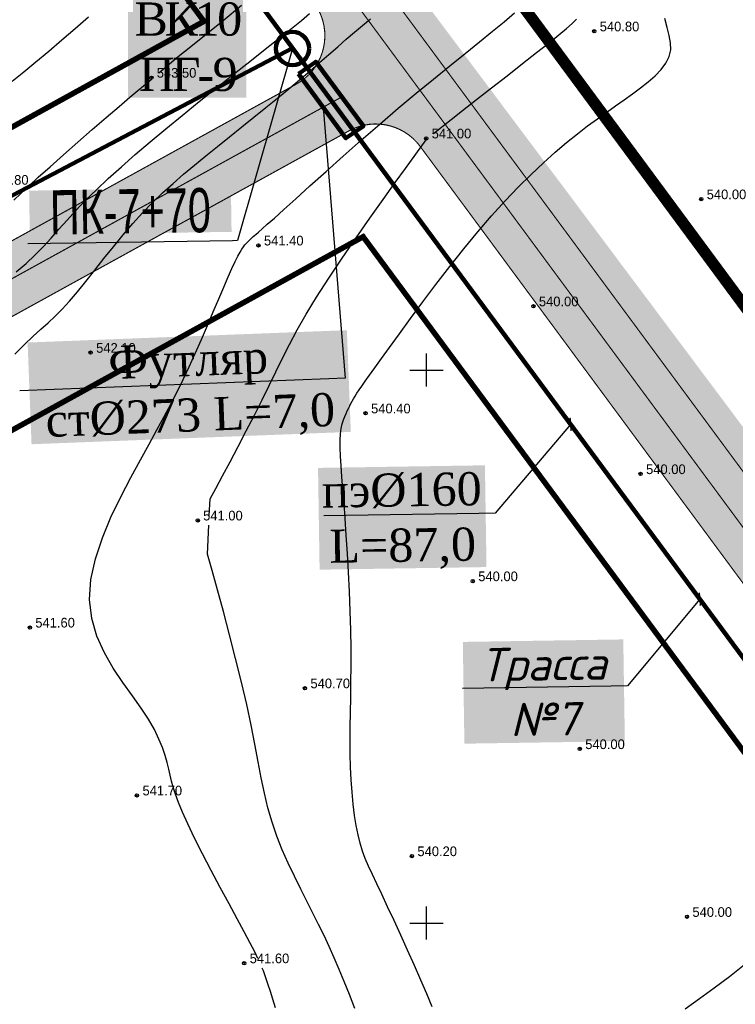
# Model space of a CAD drawing. Extents: x 0 to 361260, y 0 to 4201817.
# Tile 668 of 689: x 360913 to 360978, y 4200793 to 4200882. Entities that reach past the tile are written whole.
import ezdxf
from ezdxf import colors
from ezdxf.entities.mleader import LeaderData, LeaderLine
from ezdxf.math import Vec2, Vec3

# ---------------------------------------------------------------- set-up
doc = ezdxf.new("R2010")
doc.units = 0
doc.header["$LTSCALE"] = 0.5
doc.header["$MEASUREMENT"] = 0
doc.header["$PDMODE"] = 32
doc.header["$PDSIZE"] = 0.3
for name, pattern in [('CONTI', [0]), ('GOST2.303 6', [12, 8, -1.5, 1, -1.5]), ('STRIH_1', [3, 2, -1])]:
    doc.linetypes.add(name, pattern=pattern)
for name, color, linetype in [('(004) Точки рельефа', 7, 'Continuous'), ('GORIZDEFAULT', 32, 'CONTI'), ('PI_TTDEFAULT', 5, 'CONTI'), ('SETKR', 2, 'CONTI'), ('Водопровод 10', 7, 'Continuous'), ('Канализация 2', 7, 'Continuous'), ('Штрих Стекло', 7, 'Continuous')]:
    doc.layers.add(name, color=color, linetype=linetype)
doc.layers.add('0004. Услов. обоз. @ 1', color=250, linetype='Continuous', lineweight=30)
doc.styles.add('D-431', font='txt')
doc.styles.add('Times New Roman', font='times.ttf')

# ---------------------------------------------------------------- blocks, each defined once
blk = doc.blocks.new('BL_333')
at = {"color": 0}
for p, q in [((0, -1.5), (0, 1.5)), ((-1.5, 0), (1.5, 0))]:
    blk.add_line(p, q, dxfattribs=at)
blk = doc.blocks.new('_ArchTick')
at = {"color": 0, "linetype": 'ByBlock', "const_width": 0.15}
blk.add_lwpolyline([(-0.5, -0.5), (0.5, 0.5)], dxfattribs=at)
blk = doc.blocks.new('_None')

msp = doc.modelspace()

# ---------------------------------------------------------------- hatches: boundary and pattern name
at = {"layer": 'Штрих Стекло', "linetype": 'Continuous'}
h = msp.add_hatch(color=5, dxfattribs=at)
h.dxf.hatch_style = 1
h.set_gradient(color1=(173, 173, 173), color2=(166, 166, 166), one_color=1, tint=0.6499999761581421)
edge = h.paths.add_edge_path()
edge.add_line((360067.2052575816, 4200806.614921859), (360049.6454798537, 4200796.938291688))
edge.add_arc((360052.0586632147, 4200792.559188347), 4.999999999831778, 32.88523568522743, 118.85774929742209, ccw=False)
edge.add_line((360056.2574622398, 4200795.273978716), (360060.2587233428, 4200789.085474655))
edge.add_line((360060.2587233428, 4200789.085474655), (360069.038612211, 4200793.923789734))
edge.add_line((360069.038612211, 4200793.923789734), (360065.2667255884, 4200799.757534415))
edge.add_arc((360069.6302826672, 4200802.226687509), 5.013715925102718, 118.9259077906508, 209.5036928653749, ccw=False)
edge = h.paths.add_edge_path()
edge.add_line((360236.3169678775, 4200517.230355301), (360498.7966971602, 4200265.224528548))
edge.add_arc((360509.1852170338, 4200276.044817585), 14.99999999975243, 226.1662670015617, 298.8577492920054)
edge.add_line((360516.4247671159, 4200262.907507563), (361136.8857258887, 4200604.823636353))
edge.add_arc((361129.6461758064, 4200617.960946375), 14.99999999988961, 298.8577492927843, 396.4685190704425)
edge.add_line((361141.7089292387, 4200626.876661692), (360736.1892888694, 4201168.805521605))
edge.add_arc((360740.2102066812, 4201171.777426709), 5.000000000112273, 118.85774930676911, 216.4685190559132, ccw=False)
edge.add_line((360737.7970233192, 4201176.15653005), (360731.547375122, 4201172.712549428))
edge.add_line((360731.547375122, 4201172.712549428), (361139.2963785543, 4200625.093518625))
edge.add_arc((361129.6461758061, 4200617.960946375), 11.99999999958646, -61.14225071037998, 36.46851905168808, ccw=False)
edge.add_line((361135.4378158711, 4200607.451098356), (360507.8908595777, 4200266.197248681))
edge.add_line((360507.8908595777, 4200266.197248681), (360237.5115209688, 4200520.464780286))
edge.add_line((360237.5115209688, 4200520.464780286), (360062.8926900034, 4200790.536969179))
edge.add_line((360062.8926900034, 4200790.536969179), (360060.2587233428, 4200789.085474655))
edge.add_line((360060.2587233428, 4200789.085474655), (360234.9922415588, 4200518.835906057))
edge.add_arc((360242.5500797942, 4200523.722528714), 8.999999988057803, 212.8852356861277, 226.1662669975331)
edge = h.paths.add_edge_path(flags=16)
edge.add_line((360274.6239893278, 4200503.308408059), (360634.8323691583, 4200701.80769))
edge.add_arc((360637.245552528, 4200697.428586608), 5.000000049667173, 28.85774977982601, 118.8577490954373, ccw=False)
edge.add_line((360641.6246558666, 4200699.841770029), (360789.9147734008, 4200430.745869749))
edge.add_arc((360785.5356700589, 4200428.33268639), 5.000000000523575, -61.14225068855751, 28.85774927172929, ccw=False)
edge.add_line((360787.948853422, 4200423.953583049), (360511.5984003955, 4200271.665714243))
edge.add_arc((360509.1852170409, 4200276.044817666), 5.000000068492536, 226.8238389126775, 298.85774877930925, ccw=False)
edge.add_line((360505.7639982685, 4200272.398550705), (360273.5686050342, 4200495.328049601))
edge.add_arc((360277.0371726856, 4200498.929304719), 4.999999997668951, 118.857749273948, 226.0752093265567, ccw=False)
h.paths.add_polyline_path([(360274.6239893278, 4200503.308408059), (360631.3290864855, 4200699.877143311), (360780.1018406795, 4200429.905422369), (360509.8323953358, 4200280.9686018)], flags=0)
edge = h.paths.add_edge_path(flags=16)
edge.add_line((360648.8454996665, 4200709.529876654), (360942.9863328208, 4200871.621453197))
edge.add_arc((360945.3995161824, 4200867.242349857), 5.000000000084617, 36.46851905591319, 118.85774930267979, ccw=False)
edge.add_line((360949.4204339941, 4200870.214254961), (361133.6670936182, 4200620.932851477))
edge.add_arc((361129.6461758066, 4200617.960946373), 4.999999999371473, -61.14225071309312, 36.468519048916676, ccw=False)
edge.add_line((361132.0593591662, 4200613.581843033), (360801.9619839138, 4200431.675769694))
edge.add_arc((360799.5488005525, 4200436.054873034), 4.999999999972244, 208.8577492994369, 298.8577493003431, ccw=False)
edge.add_line((360795.1696972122, 4200433.641689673), (360646.8795796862, 4200702.737589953))
edge.add_arc((360651.2586830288, 4200705.150773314), 5.000000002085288, 118.8577493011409, 208.8577492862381, ccw=False)
h.paths.add_polyline_path([(360652.3487825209, 4200711.460423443), (360938.8667793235, 4200869.351299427), (361123.7131026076, 4200619.258565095), (360801.1215367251, 4200441.488702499)], flags=0)
edge = h.paths.add_edge_path(flags=17)
edge.add_line((361139.2963785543, 4200625.093518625), (360731.547375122, 4201172.712549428))
edge.add_line((360731.547375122, 4201172.712549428), (360723.6593490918, 4201168.365711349))
edge.add_arc((360726.0725324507, 4201163.986608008), 4.999999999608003, 36.468519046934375, 118.8577492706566, ccw=False)
edge.add_line((360730.0934502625, 4201166.958513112), (360939.8258154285, 4200883.195548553))
edge.add_arc((360935.8048976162, 4200880.223643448), 5.00000000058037, -61.14225070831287, 36.468519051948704, ccw=False)
edge.add_line((360938.2180809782, 4200875.844540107), (360645.9496796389, 4200714.784800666))
edge.add_arc((360643.5364962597, 4200719.16390395), 4.999999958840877, 208.8577488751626, 298.8577497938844, ccw=False)
edge.add_line((360639.1573929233, 4200716.750720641), (360490.8672755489, 4200985.846620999))
edge.add_arc((360495.2463788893, 4200988.259804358), 4.999999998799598, 118.8577492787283, 208.8577492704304, ccw=False)
edge.add_line((360492.8331955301, 4200992.638907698), (360478.8200648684, 4200984.916720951))
edge.add_arc((360481.2332482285, 4200980.53761761), 5.000000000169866, 28.857749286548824, 118.85774928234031, ccw=False)
edge.add_line((360485.6123515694, 4200982.95080097), (360633.9025628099, 4200713.854730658))
edge.add_arc((360629.523365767, 4200711.441717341), 5.000000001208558, -61.14225073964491, 28.855524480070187, ccw=False)
edge.add_line((360631.9365491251, 4200707.062613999), (360550.4852269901, 4200662.177403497))
edge.add_arc((360548.0720436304, 4200666.556506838), 5.0000000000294, 208.857749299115, 298.85774927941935, ccw=False)
edge.add_line((360543.6929402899, 4200664.143323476), (360395.4028227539, 4200933.239223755))
edge.add_arc((360399.7819260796, 4200935.652407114), 4.999999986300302, 118.85774927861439, 208.857749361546, ccw=False)
edge.add_line((360397.3687427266, 4200940.031510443), (360749.1450546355, 4201133.884150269))
edge.add_arc((360751.5582379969, 4201129.50504693), 4.999999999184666, 36.46851905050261, 118.857749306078, ccw=False)
edge.add_line((360755.5791558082, 4201132.476952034), (360745.9845372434, 4201145.458245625))
edge.add_arc((360741.9636194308, 4201142.48634052), 5.000000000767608, -61.14225069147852, 36.46851905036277, ccw=False)
edge.add_line((360744.3768027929, 4201138.10723718), (360086.3782738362, 4200775.506240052))
edge.add_arc((360084.0424503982, 4200779.927091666), 5.000000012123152, 212.8852357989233, 297.85040703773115, ccw=False)
edge.add_line((360079.8436513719, 4200777.212301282), (360088.5524872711, 4200763.742881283))
edge.add_arc((360092.7512862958, 4200766.457671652), 4.999999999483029, 118.8577492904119, 212.8852356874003, ccw=False)
edge.add_line((360090.3381029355, 4200770.836774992), (360383.3556120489, 4200932.309323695))
edge.add_arc((360385.7687954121, 4200927.930220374), 4.999999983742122, 28.85774913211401, 118.8577494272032, ccw=False)
edge.add_line((360390.1478987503, 4200930.343403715), (360538.4380162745, 4200661.247503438))
edge.add_arc((360534.0589129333, 4200658.834320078), 5.000000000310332, -61.14225058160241, 28.857749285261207, ccw=False)
edge.add_line((360536.4720963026, 4200654.455216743), (360267.3612796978, 4200506.15687931))
edge.add_arc((360264.9480963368, 4200510.535982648), 4.999999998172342, 226.1662669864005, 298.8577493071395, ccw=False)
edge.add_line((360261.4852563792, 4200506.929219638), (360243.3266280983, 4200524.363252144))
edge.add_line((360243.3266281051, 4200524.363252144), (360069.038612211, 4200793.923789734))
edge.add_line((360069.038612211, 4200793.923789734), (360062.8926900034, 4200790.536969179))
edge.add_line((360062.8926900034, 4200790.536969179), (360237.5115209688, 4200520.464780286))
edge.add_line((360237.5115209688, 4200520.464780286), (360507.8908595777, 4200266.197248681))
edge.add_line((360507.8908595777, 4200266.197248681), (361135.4378158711, 4200607.451098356))
edge.add_arc((361129.6461758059, 4200617.960946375), 12.00000000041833, 298.8577492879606, 396.4685190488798)

# ---------------------------------------------------------------- linework, layer by layer
at = {"ltscale": 0.1490711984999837, "const_width": 0.1}
for points in [[(359943.4756678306, 4200738.431514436), (360053.1574353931, 4200798.873617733, -0.3937719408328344), (360059.7694177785, 4200797.209304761), (360238.6673383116, 4200520.518911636), (360501.5669691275, 4200268.109938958, 0.3282586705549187), (360514.4942204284, 4200266.410790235), (361134.9551791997, 4200608.326919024, 0.4536767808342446), (361138.4921949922, 4200624.499137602), (360736.1892888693, 4201168.805521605, -0.4536767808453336), (360737.7970233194, 4201176.15653005), (360868.7534772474, 4201248.322430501)], [(360755.579155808, 4201132.476952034), (360939.8258154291, 4200883.195548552, -0.4536767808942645), (360938.2180809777, 4200875.844540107), (360645.9496796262, 4200714.784800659, -0.414213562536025), (360639.1573929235, 4200716.750720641), (360492.7978220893, 4200982.343338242)]]:
    msp.add_lwpolyline(points, format="xyb", dxfattribs=at)
for points in [[(360052.6029654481, 4200791.717349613), (360231.6784036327, 4200514.752400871), (360505.9493233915, 4200251.425895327), (361159.3115417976, 4200611.472852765), (360744.3442888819, 4201172.913800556)], [(360645.1092324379, 4200724.597733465), (360929.8718244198, 4200881.52126217)], [(360656.69251257, 4200703.578037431), (360944.2637522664, 4200862.049321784)], [(360800.9693568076, 4200441.404841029), (361123.7131026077, 4200619.258565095), (360944.263752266, 4200862.049321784)]]:
    msp.add_lwpolyline(points, dxfattribs=at)
at = {"color": 1, "linetype": 'GOST2.303 6', "lineweight": 30, "const_width": 1.034609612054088}
msp.add_lwpolyline([(360055.8687789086, 4200786.666317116), (360747.9422708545, 4201168.045815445), (361159.3115417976, 4200611.472852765), (360505.9493233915, 4200251.425895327), (360231.6784036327, 4200514.752400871)], close=True, dxfattribs=at)
at = {"color": 7, "linetype": 'STRIH_1', "ltscale": 2, "true_color": 0xffffff, "const_width": 0.1}
msp.add_lwpolyline([(360062.0934946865, 4200799.140086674), (360240.9969832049, 4200522.441081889), (360503.6446731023, 4200270.273996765, 0.3282586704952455), (360513.0463104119, 4200269.038252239), (361133.5072691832, 4200610.954381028, 0.4536767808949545), (361136.079644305, 4200622.71599454), (360733.263300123, 4201167.717048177)], format="xyb", dxfattribs=at)
at = {"color": 5, "linetype": 'Continuous', "lineweight": 106}
for points in [[(360703.2166659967, 4201103.938324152), (360752.0210535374, 4201130.561531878), (361131.1855944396, 4200617.560812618)], [(360631.9413029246, 4200712.667331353), (360836.5874494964, 4200825.849693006), (360937.8831574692, 4200879.094470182)]]:
    msp.add_lwpolyline(points, dxfattribs=at)
at = {"color": 0, "linetype": 'Continuous', "lineweight": 50}
msp.add_lwpolyline([(360626.40290751, 4201056.017284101), (360698.6379078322, 4200924.93543746), (360770.8319316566, 4200793.927949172), (360929.8463682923, 4200881.555703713), (360750.4224740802, 4201124.312018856), (360626.4029075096, 4201056.017284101)], dxfattribs=at)
at = {"color": 6, "ltscale": 0.1490711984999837, "const_width": 0.5}
msp.add_lwpolyline([(360698.6379078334, 4200924.935437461), (360840.1471492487, 4201002.916640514), (360929.8718244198, 4200881.52126217), (360770.8524199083, 4200793.890769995)], close=True, dxfattribs=at)
at = {"color": 1, "linetype": 'Continuous', "lineweight": 106}
msp.add_lwpolyline([(360938.419293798, 4200876.762510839), (360939.9812909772, 4200877.862324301), (360944.2881054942, 4200872.035305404), (360942.7088602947, 4200870.958828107)], close=True, dxfattribs=at)
at = {"color": 7, "linetype": 'STRIH_1', "ltscale": 2, "true_color": 0xffffff, "const_width": 0.1}
msp.add_lwpolyline([(360269.1176783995, 4200503.699415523), (360942.4942318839, 4200874.775630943)], dxfattribs=at)
at = {"ltscale": 0.1490711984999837, "const_width": 0.1}
msp.add_lwpolyline([(360949.4204339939, 4200870.214254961), (361133.6670936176, 4200620.932851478, -0.4536767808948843), (361132.0593591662, 4200613.581843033), (360801.9619839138, 4200431.675769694, -0.4142135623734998), (360795.1696972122, 4200433.641689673), (360646.8795796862, 4200702.737589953, -0.4142135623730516), (360648.8454996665, 4200709.529876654), (360942.9863328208, 4200871.621453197, -0.3758216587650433)], format="xyb", close=True, dxfattribs=at)
at = {"ltscale": 0.1490711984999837}
msp.add_lwpolyline([(360656.69251257, 4200703.578037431), (360801.1215367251, 4200441.488702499), (361123.7131026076, 4200619.258565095), (360944.263752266, 4200862.049321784)], close=True, dxfattribs=at)
at = {"color": 0, "ltscale": 0.1490711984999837, "const_width": 0.5}
msp.add_lwpolyline([(360872.6176181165, 4200651.727667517), (361033.9884274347, 4200740.653943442), (360944.2637522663, 4200862.049321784), (360800.403106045, 4200782.77233498)], close=True, dxfattribs=at)
at = {"color": 1, "lineweight": 90}
msp.add_circle((360937.8831619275, 4200879.063615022), 1.5, dxfattribs=at)
at = {"layer": 'GORIZDEFAULT', "color": 32}
for points in [[(360912.91, 4200858.889998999, 543), (360913.79, 4200859.629997, 543), (360914.6, 4200860.379997, 543), (360915.34, 4200861.139998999, 543), (360916.06, 4200861.919998, 543), (360916.77, 4200862.720001, 543), (360917.5, 4200863.550003, 543), (360918.3, 4200864.419998, 543), (360919.17, 4200865.339996, 543), (360920.15, 4200866.300003, 543), (360921.23, 4200867.32, 543), (360922.41, 4200868.379997, 543), (360923.67, 4200869.489998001, 543), (360925.02, 4200870.629997, 543), (360926.43, 4200871.809998, 543), (360927.91, 4200873.019997, 543), (360929.44, 4200874.260001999, 543), (360931, 4200875.5, 543), (360932.53, 4200876.720001, 543), (360934.01, 4200877.900002, 543), (360935.41, 4200879, 543), (360936.67, 4200880, 543), (360937.78, 4200880.879997, 543), (360938.69, 4200881.610001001, 543), (360939.43, 4200882.220001, 543)], [(360934.76, 4200796.809998, 541.5), (360934.46, 4200797.400002, 541.5), (360934.06, 4200798.169998, 541.5), (360933.51, 4200799.199997, 541.5), (360932.87, 4200800.370003, 541.5), (360932.14, 4200801.739998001, 541.5), (360931.35, 4200803.220001, 541.5), (360930.54, 4200804.75, 541.5), (360929.75, 4200806.260001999, 541.5), (360929.03, 4200807.690002, 541.5), (360928.41, 4200808.959999, 541.5), (360927.93, 4200810.029999, 541.5), (360927.56, 4200810.910004, 541.5), (360927.29, 4200811.650002, 541.5), (360927.1, 4200812.279999, 541.5), (360926.95, 4200812.839996, 541.5), (360926.83, 4200813.370003, 541.5), (360926.71, 4200813.919998, 541.5), (360926.56, 4200814.510001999, 541.5), (360926.37, 4200815.160004, 541.5), (360926.13, 4200815.870003, 541.5), (360925.8, 4200816.639998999, 541.5), (360925.39, 4200817.5, 541.5), (360924.86, 4200818.43, 541.5), (360924.2, 4200819.440002, 541.5), (360923.41, 4200820.550003, 541.5), (360922.55, 4200821.75, 541.5), (360921.68, 4200823.050003, 541.5), (360920.87, 4200824.440002, 541.5), (360920.2, 4200825.940002, 541.5), (360919.73, 4200827.540001, 541.5), (360919.53, 4200829.239998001, 541.5), (360919.66, 4200831.050003, 541.5), (360920.06, 4200832.919998, 541.5), (360920.69, 4200834.82, 541.5), (360921.47, 4200836.699997, 541.5), (360922.35, 4200838.529999, 541.5), (360923.26, 4200840.269997, 541.5), (360924.13, 4200841.870003, 541.5), (360924.92, 4200843.300003, 541.5), (360925.63, 4200844.599998, 541.5), (360926.28, 4200845.800003, 541.5), (360926.88, 4200846.919998, 541.5), (360927.45, 4200848.019997, 541.5), (360927.99, 4200849.129997, 541.5), (360928.54, 4200850.279999, 541.5), (360929.09, 4200851.489998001, 541.5), (360929.65, 4200852.75, 541.5), (360930.19, 4200854.010001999, 541.5), (360930.72, 4200855.25, 541.5), (360931.21, 4200856.419998, 541.5), (360931.67, 4200857.489998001, 541.5), (360932.07, 4200858.419998, 541.5), (360932.41, 4200859.18, 541.5), (360932.7, 4200859.800003, 541.5), (360932.94, 4200860.279999, 541.5), (360933.14, 4200860.650002, 541.5), (360933.31, 4200860.93, 541.5), (360933.45, 4200861.150002, 541.5), (360933.58, 4200861.32, 541.5), (360934.32, 4200862.07, 541.5), (360934.44, 4200862.160004, 541.5), (360934.59, 4200862.279999, 541.5), (360934.81, 4200862.470001, 541.5), (360935.14, 4200862.75, 541.5), (360935.6, 4200863.169998, 541.5), (360936.25, 4200863.739998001, 541.5), (360937.1, 4200864.510001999, 541.5), (360938.18, 4200865.489998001, 541.5), (360939.46, 4200866.650002, 541.5), (360940.91, 4200867.940002, 541.5), (360942.47, 4200869.339996, 541.5), (360944.1, 4200870.779999, 541.5), (360945.77, 4200872.239998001, 541.5), (360947.43, 4200873.660004, 541.5), (360949.05, 4200875.019997, 541.5), (360950.61, 4200876.300003, 541.5), (360952.09, 4200877.5, 541.5), (360953.48, 4200878.620003, 541.5), (360954.78, 4200879.660004, 541.5), (360955.96, 4200880.620003, 541.5), (360957.02, 4200881.489998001, 541.5), (360957.95, 4200882.290001, 541.5)], [(360925.8, 4200876.870003, 543.5), (360927.54, 4200878.330002, 543.5), (360928.68, 4200879.239998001, 543.5), (360930.06, 4200880.349998, 543.5), (360931.61, 4200881.610001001, 543.5), (360933.28, 4200882.980003, 543.5)], [(360912.54, 4200876.099998, 544.5), (360913.58, 4200876.949997, 544.5), (360914.69, 4200877.860001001, 544.5), (360915.84, 4200878.830002, 544.5), (360917.03, 4200879.839996, 544.5), (360918.23, 4200880.870003, 544.5), (360919.43, 4200881.919998, 544.5)], [(360912.78, 4200851.440002, 542.5), (360913.65, 4200852.300003, 542.5), (360914.42, 4200853.040001, 542.5), (360915.12, 4200853.68, 542.5), (360915.78, 4200854.279999, 542.5), (360916.42, 4200854.870003, 542.5), (360917.06, 4200855.510001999, 542.5), (360917.73, 4200856.230003, 542.5), (360918.45, 4200857.07, 542.5), (360919.21, 4200858.010001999, 542.5), (360920.01, 4200859.019997, 542.5), (360920.83, 4200860.080002, 542.5), (360921.69, 4200861.150002, 542.5), (360922.56, 4200862.220001, 542.5), (360923.44, 4200863.25, 542.5), (360924.33, 4200864.220001, 542.5), (360925.23, 4200865.139998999, 542.5), (360926.14, 4200866.019997, 542.5), (360927.08, 4200866.870003, 542.5), (360928.04, 4200867.699997, 542.5), (360929.03, 4200868.529999, 542.5), (360930.05, 4200869.370003, 542.5), (360931.11, 4200870.220001, 542.5), (360932.19, 4200871.089996, 542.5), (360933.29, 4200871.970001, 542.5), (360934.39, 4200872.849998, 542.5), (360935.47, 4200873.720001, 542.5), (360936.53, 4200874.580002, 542.5), (360937.55, 4200875.419998, 542.5), (360938.52, 4200876.239998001, 542.5), (360939.44, 4200877.029999, 542.5), (360940.32, 4200877.790001, 542.5), (360941.16, 4200878.519997, 542.5), (360941.97, 4200879.220001, 542.5), (360942.74, 4200879.900002, 542.5), (360943.49, 4200880.540001, 542.5), (360944.22, 4200881.150002, 542.5), (360944.94, 4200881.739998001, 542.5)], [(360950.5, 4200792.440002, 540.5), (360950.02, 4200793.589996, 540.5), (360949.48, 4200794.839996, 540.5), (360948.9, 4200796.169998, 540.5), (360948.28, 4200797.550003, 540.5), (360947.67, 4200798.919998, 540.5), (360947.06, 4200800.239998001, 540.5), (360946.48, 4200801.480003, 540.5), (360945.96, 4200802.599998, 540.5), (360945.49, 4200803.559998, 540.5), (360945.1, 4200804.400002, 540.5), (360944.75, 4200805.139998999, 540.5), (360944.46, 4200805.839996, 540.5), (360944.21, 4200806.510001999, 540.5), (360943.99, 4200807.209999, 540.5), (360943.8, 4200807.970001, 540.5), (360943.63, 4200808.809998, 540.5), (360943.48, 4200809.739998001, 540.5), (360943.36, 4200810.75, 540.5), (360943.26, 4200811.82, 540.5), (360943.18, 4200812.940002, 540.5), (360943.12, 4200814.099998, 540.5), (360943.09, 4200815.300003, 540.5), (360943.08, 4200816.510001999, 540.5), (360943.09, 4200817.75, 540.5), (360943.11, 4200819.040001, 540.5), (360943.14, 4200820.379997, 540.5), (360943.16, 4200821.779999, 540.5), (360943.17, 4200823.260001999, 540.5), (360943.17, 4200824.830002, 540.5), (360943.14, 4200826.489998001, 540.5), (360943.09, 4200828.209999, 540.5), (360943.02, 4200829.970001, 540.5), (360942.94, 4200831.720001, 540.5), (360942.84, 4200833.419998, 540.5), (360942.74, 4200835.059998, 540.5), (360942.64, 4200836.580002, 540.5), (360942.54, 4200837.970001, 540.5), (360942.44, 4200839.220001, 540.5), (360942.35, 4200840.339996, 540.5), (360942.27, 4200841.339996, 540.5), (360942.22, 4200842.220001, 540.5), (360942.19, 4200842.989998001, 540.5), (360942.19, 4200843.660004, 540.5), (360942.23, 4200844.239998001, 540.5), (360942.29, 4200844.720001, 540.5), (360942.38, 4200845.139998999, 540.5), (360942.49, 4200845.5, 540.5), (360942.6, 4200845.800003, 540.5), (360942.72, 4200846.07, 540.5), (360942.83, 4200846.309998, 540.5), (360942.94, 4200846.529999, 540.5), (360943.05, 4200846.75, 540.5), (360943.15, 4200846.959999, 540.5), (360943.27, 4200847.169998, 540.5), (360943.39, 4200847.400002, 540.5), (360943.54, 4200847.639998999, 540.5), (360943.7, 4200847.900002, 540.5), (360943.9, 4200848.199997, 540.5), (360944.14, 4200848.550003, 540.5), (360944.45, 4200848.980003, 540.5), (360944.83, 4200849.519997, 540.5), (360945.32, 4200850.199997, 540.5), (360945.92, 4200851.029999, 540.5), (360946.66, 4200852.050003, 540.5), (360947.54, 4200853.269997, 540.5), (360948.55, 4200854.650002, 540.5), (360949.66, 4200856.160004, 540.5), (360950.85, 4200857.739998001, 540.5), (360952.09, 4200859.360001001, 540.5), (360953.36, 4200860.959999, 540.5), (360954.63, 4200862.5, 540.5), (360955.88, 4200863.949997, 540.5), (360957.1, 4200865.290001, 540.5), (360958.29, 4200866.529999, 540.5), (360959.45, 4200867.68, 540.5), (360960.56, 4200868.730003, 540.5), (360961.63, 4200869.690002, 540.5), (360962.66, 4200870.559998, 540.5), (360963.63, 4200871.349998, 540.5), (360964.56, 4200872.059998, 540.5), (360965.44, 4200872.709999, 540.5), (360966.28, 4200873.309998, 540.5), (360967.09, 4200873.879997, 540.5), (360967.87, 4200874.419998, 540.5), (360968.62, 4200874.959999, 540.5), (360969.35, 4200875.5, 540.5), (360970.03, 4200876.040001, 540.5), (360970.66, 4200876.599998, 540.5), (360971.19, 4200877.160004, 540.5), (360971.62, 4200877.739998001, 540.5), (360971.92, 4200878.330002, 540.5), (360972.07, 4200878.940002, 540.5), (360972.06, 4200879.57, 540.5), (360971.93, 4200880.239998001, 540.5), (360971.75, 4200880.959999, 540.5), (360971.55, 4200881.769997, 540.5)], [(360950.63, 4200871.379997, 541), (360952.21, 4200872.650002, 541), (360953.26, 4200873.470001, 541), (360954.51, 4200874.449997, 541), (360955.87, 4200875.510001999, 541), (360957.28, 4200876.610001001, 541), (360958.67, 4200877.699997, 541), (360959.95, 4200878.709999, 541), (360961.07, 4200879.589996, 541), (360961.96, 4200880.309998, 541), (360962.65, 4200880.879997, 541), (360963.17, 4200881.339996, 541), (360963.56, 4200881.720001, 541)], [(360912.7, 4200865.360001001, 543.5), (360913.32, 4200865.949997, 543.5), (360914.04, 4200866.620003, 543.5), (360914.9, 4200867.419998, 543.5), (360915.96, 4200868.379997, 543.5), (360917.17, 4200869.449997, 543.5), (360918.47, 4200870.589996, 543.5), (360919.78, 4200871.730003, 543.5), (360921.04, 4200872.82, 543.5), (360922.2, 4200873.82, 543.5), (360923.17, 4200874.660004, 543.5), (360925.12, 4200876.300003, 543.5)], [(360930.36, 4200836.839996, 541), (360930.43, 4200838.360001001, 541), (360930.94, 4200839.300003, 541), (360931.55, 4200840.440002, 541), (360932.23, 4200841.709999, 541), (360932.96, 4200843.080002, 541), (360933.7, 4200844.5, 541), (360934.43, 4200845.919998, 541), (360935.13, 4200847.290001, 541), (360935.76, 4200848.589996, 541), (360936.37, 4200849.839996, 541), (360936.97, 4200851.07, 541), (360937.61, 4200852.32, 541), (360938.31, 4200853.629997, 541), (360939.12, 4200855.050003, 541), (360940.06, 4200856.589996, 541), (360941.15, 4200858.290001, 541), (360942.36, 4200860.099998, 541), (360943.62, 4200861.940002, 541), (360944.88, 4200863.739998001, 541), (360946.08, 4200865.43, 541), (360947.16, 4200866.949997, 541), (360948.08, 4200868.220001, 541), (360949.97, 4200870.82, 541)], [(360943.52, 4200792.269997, 541), (360943.04, 4200793.529999, 541), (360942.56, 4200794.709999, 541), (360942.11, 4200795.809998, 541), (360941.65, 4200796.860001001, 541), (360941.2, 4200797.870003, 541), (360940.73, 4200798.870003, 541), (360940.24, 4200799.870003, 541), (360939.73, 4200800.900002, 541), (360939.18, 4200801.970001, 541), (360938.62, 4200803.080002, 541), (360938.05, 4200804.230003, 541), (360937.49, 4200805.419998, 541), (360936.95, 4200806.629997, 541), (360936.46, 4200807.870003, 541), (360936.03, 4200809.129997, 541), (360935.66, 4200810.410004, 541), (360935.34, 4200811.730003, 541), (360935.05, 4200813.120003, 541), (360934.77, 4200814.589996, 541), (360934.47, 4200816.169998, 541), (360934.14, 4200817.889998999, 541), (360933.74, 4200819.75, 541), (360933.27, 4200821.779999, 541), (360932.74, 4200823.910004, 541), (360932.19, 4200826.059998, 541), (360931.63, 4200828.160004, 541), (360931.1, 4200830.120003, 541), (360930.61, 4200831.879997, 541), (360930.21, 4200833.339996, 541), (360930.32, 4200835.959999, 541)], [(360936.34, 4200792.349998, 541.5), (360936.11, 4200793.120003, 541.5), (360935.89, 4200793.809998, 541.5), (360935.69, 4200794.419998, 541.5), (360935.51, 4200794.949997, 541.5), (360935.35, 4200795.400002, 541.5), (360935.25, 4200795.68, 541.5), (360935.15, 4200795.93, 541.5)], [(360973.37, 4200792.239998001, 539.5), (360974.67, 4200793.18, 539.5), (360976.01, 4200794.150002, 539.5), (360977.38, 4200795.169998, 539.5), (360978.75, 4200796.239998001, 539.5)]]:
    msp.add_polyline3d(points, dxfattribs=at)
at = {"layer": 'PI_TTDEFAULT', "color": 5}
for p in [(360965.15, 4200880.629997, 540.8), (360925.12, 4200876.43, 543.5), (360949.97, 4200870.940002, 541), (360974.83, 4200865.449997, 540), (360934.8, 4200861.260001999, 541.4), (360959.66, 4200855.769997, 540), (360919.63, 4200851.57, 542.1), (360944.48, 4200846.089996, 540.4), (360969.34, 4200840.599998, 540), (360929.31, 4200836.400002, 541), (360954.17, 4200830.910004, 540), (360914.14, 4200826.720001, 541.6), (360939, 4200821.230003, 540.7), (360963.85, 4200815.739998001, 540), (360923.82, 4200811.540001, 541.7), (360948.68, 4200806.059998, 540.2), (360973.54, 4200800.57, 540), (360933.51, 4200796.370003, 541.6)]:
    msp.add_point(p, dxfattribs=at)

# ---------------------------------------------------------------- block references
at = {"layer": 'SETKR', "color": 92}
for p in [(360950, 4200850), (360950, 4200800)]:
    msp.add_blockref('BL_333', p, dxfattribs=at)

# ---------------------------------------------------------------- texts
at = {"layer": '(004) Точки рельефа', "style": 'D-431'}
for s, p in [('540.80', (360965.65, 4200880.620003)), ('543.50', (360925.61, 4200876.43)), ('541.00', (360950.46, 4200870.940002)), ('543.80', (360910.44, 4200866.75)), ('540.00', (360975.32, 4200865.440002)), ('541.40', (360935.3, 4200861.260001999)), ('540.00', (360960.15, 4200855.760001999)), ('542.10', (360920.13, 4200851.559998)), ('540.40', (360944.98, 4200846.080002)), ('540.00', (360969.84, 4200840.589996)), ('541.00', (360929.8, 4200836.400002)), ('540.00', (360954.67, 4200830.910004)), ('541.60', (360914.63, 4200826.720001)), ('540.70', (360939.5, 4200821.230003)), ('540.00', (360964.34, 4200815.730003)), ('541.70', (360924.32, 4200811.540001)), ('540.20', (360949.17, 4200806.050003)), ('540.00', (360974.03, 4200800.559998)), ('541.60', (360934.01, 4200796.370003))]:
    msp.add_text(s, height=0.875, dxfattribs=at).set_placement(p)
at = {"layer": 'Канализация 2', "color": 0, "lineweight": 0, "insert": (360928.3485569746, 4200879.205970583), "char_height": 3, "width": 9.505847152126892, "attachment_point": 5, "style": 'Times New Roman', "bg_fill": 1, "box_fill_scale": 1.199999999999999, "bg_fill_color": 254, "bg_fill_transparency": 0}
msp.add_mtext('{\\T0.9;\\C1;ВК10\\PПГ-9}', dxfattribs=at)

# ---------------------------------------------------------------- next in the draw order: leaders
at = {"layer": 'Водопровод 10', "color": 1, "lineweight": 0}
ml = msp.add_multileader_mtext('Standard', dxfattribs=at)
ml.set_content('\\pxqc,t2;{\\fTimes New Roman|b0|i0|c204|p18;\\C6;Футляр \\fTimes New Roman|b0|i0|c0|p18;c\\fTimes New Roman|b0|i0|c204|p18;т%%C273 L=7,0}', color=1)
ml.set_leader_properties()
ml.set_arrow_properties(name='ARCHTICK')
ml.build(insert=Vec2(0, 0))
ml.multileader.update_dxf_attribs({"text_left_attachment_type": 6, "text_right_attachment_type": 6, "dogleg_length": 0.36, "arrow_head_size": 0.84})
ctx = ml.context
ctx.base_point, ctx.char_height, ctx.arrow_head_size, ctx.landing_gap_size, ctx.plane_origin, ctx.plane_x_axis, ctx.plane_y_axis = Vec3(360915.8987171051, 4200848.219303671), 3, 0.84, 0, Vec3(361071.0703866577, 4200801.980794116), Vec3(0.9992539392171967, 0.03862078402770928), Vec3(-0.03862078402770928, 0.9992539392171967)
ctx.left_attachment, ctx.right_attachment, ctx.text_align_type = 6, 6, 1
notes = []
notes.append((ctx, [(0, (1, 1, 0), (360942.6335834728, 4200849.25259607), (-0.9992539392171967, -0.03862078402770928), 1.470039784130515, [(0, [(360940.6421660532, 4200873.755016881)], 0, [])])]))
ctx.mtext.insert, ctx.mtext.text_direction, ctx.mtext.rotation, ctx.mtext.width, ctx.mtext.alignment, ctx.mtext.flow_direction = Vec3(360928.3873311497, 4200852.442337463), Vec3(0.9992539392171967, 0.03862078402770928), 0.038630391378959, 27.68104542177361, 2, 5
ctx.mtext.has_bg_fill, ctx.mtext.bg_color, ctx.mtext.bg_scale_factor, ctx.mtext.bg_transparency, ctx.mtext.use_window_bg_color = 1, -1023409921, 1.2, 0, 0
ml = msp.add_multileader_mtext('Standard', dxfattribs=at)
ml.set_content('{\\fISOCPEUR|b0|i1|c204|p34;Трасса №7}', color=1)
ml.set_leader_properties()
ml.set_arrow_properties(name='ARCHTICK')
ml.build(insert=Vec2(0, 0))
ml.multileader.update_dxf_attribs({"text_left_attachment_type": 6, "text_right_attachment_type": 6, "dogleg_length": 0.36, "arrow_head_size": 0.84})
ctx = ml.context
ctx.base_point, ctx.char_height, ctx.arrow_head_size, ctx.landing_gap_size, ctx.plane_origin, ctx.plane_x_axis, ctx.plane_y_axis = Vec3(360954.4940127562, 4200821.236516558), 3, 0.84, 0, Vec3(361128.2618509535, 4200707.290428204), Vec3(0.9998796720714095, 0.01551261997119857), Vec3(-0.01551261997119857, 0.9998796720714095)
ctx.left_attachment, ctx.right_attachment, ctx.text_align_type = 6, 6, 1
notes.append((ctx, [(0, (1, 1, 0), (360968.1601351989, 4200821.448539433), (-0.9998796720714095, -0.01551261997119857), 1.470039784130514, [(0, [(360974.7046265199, 4200829.275887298)], 0, [])])]))
ctx.mtext.insert, ctx.mtext.text_direction, ctx.mtext.rotation, ctx.mtext.width, ctx.mtext.alignment, ctx.mtext.flow_direction = Vec3(360960.536297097, 4200824.93069273), Vec3(0.9998796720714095, 0.01551261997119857), 0.0155132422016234, 13.305, 2, 5
ctx.mtext.has_bg_fill, ctx.mtext.bg_color, ctx.mtext.bg_scale_factor, ctx.mtext.bg_transparency, ctx.mtext.use_window_bg_color = 1, -1023409921, 1.2, 0, 0
for ctx, leaders in notes:
    for number, flags, end, landing, length, lines in leaders:
        leader = LeaderData()
        leader.index, (leader.has_last_leader_line, leader.has_dogleg_vector, leader.attachment_direction) = number, flags
        leader.last_leader_point, leader.dogleg_vector, leader.dogleg_length = Vec3(end), Vec3(landing), length
        for number, points, colour, breaks in lines:
            line = LeaderLine()
            line.index, line.vertices, line.color, line.breaks = number, Vec3.list(points), colors.encode_raw_color(colour), breaks
            leader.lines.append(line)
        ctx.leaders.append(leader)

# ---------------------------------------------------------------- next in the draw order: leaders
at = {"layer": '0004. Услов. обоз. @ 1'}
ml = msp.add_multileader_mtext('Standard', dxfattribs=at)
ml.set_content('{\\W0.7;\\C1;ПК-7+70}', color=256)
ml.set_leader_properties(color=6)
ml.set_arrow_properties(name='NONE')
ml.build(insert=Vec2(0, 0))
ml.multileader.update_dxf_attribs({"text_left_attachment_type": 6, "text_right_attachment_type": 6, "dogleg_length": 0.01, "arrow_head_size": 3.999999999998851})
ctx = ml.context
ctx.base_point, ctx.arrow_head_size, ctx.landing_gap_size, ctx.plane_origin, ctx.plane_x_axis, ctx.plane_y_axis = Vec3(360914.0650909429, 4200861.416098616), 3.999999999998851, 0.09999999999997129, Vec3(360910.8985114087, 4200873.530523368), Vec3(0.9998877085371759, 0.01498567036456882), Vec3(-0.01498567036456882, 0.9998877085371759)
ctx.left_attachment, ctx.right_attachment, ctx.text_align_type = 6, 6, 1
notes = []
notes.append((ctx, [(1, (1, 1, 0), (360932.9189503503, 4200861.698668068), (-0.9998877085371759, -0.01498567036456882), 0.4559767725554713, [(0, [(360937.8831619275, 4200879.063615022)], 0, [])])]))
ctx.mtext.insert, ctx.mtext.text_direction, ctx.mtext.rotation, ctx.mtext.width, ctx.mtext.alignment, ctx.mtext.flow_direction = Vec3(360923.1921266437, 4200866.353427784), Vec3(0.9998877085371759, 0.01498567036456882), 0.01498623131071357, 18.23999999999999, 2, 5
ctx.mtext.has_bg_fill, ctx.mtext.bg_color, ctx.mtext.bg_scale_factor, ctx.mtext.bg_transparency, ctx.mtext.use_window_bg_color = 1, -1023409921, 1, 0, 0
at = {"layer": 'Водопровод 10', "color": 1, "lineweight": 0}
ml = msp.add_multileader_mtext('Standard', dxfattribs=at)
ml.set_content('\\pxqc,t2;{\\fTimes New Roman|b0|i0|c204|p18;\\C5;пэ%%C\\fTimes New Roman|b0|i0|c0|p18;1\\fTimes New Roman|b0|i0|c204|p18;6\\fTimes New Roman|b0|i0|c0|p18;0\\fTimes New Roman|b0|i0|c204|p18; L=87,0}', color=1)
ml.set_leader_properties()
ml.set_arrow_properties(name='ARCHTICK')
ml.build(insert=Vec2(0, 0))
ml.multileader.update_dxf_attribs({"text_left_attachment_type": 6, "text_right_attachment_type": 6, "dogleg_length": 0.36, "arrow_head_size": 0.84})
ctx = ml.context
ctx.base_point, ctx.char_height, ctx.arrow_head_size, ctx.landing_gap_size, ctx.plane_origin, ctx.plane_x_axis, ctx.plane_y_axis = Vec3(360940.8687144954, 4200836.822223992), 3, 0.84, 0, Vec3(361118.011157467, 4200732.854129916), Vec3(0.9998796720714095, 0.01551261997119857), Vec3(-0.01551261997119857, 0.9998796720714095)
ctx.left_attachment, ctx.right_attachment, ctx.text_align_type = 6, 6, 1
notes.append((ctx, [(0, (1, 1, 0), (360956.1948767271, 4200837.060001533), (-0.9998796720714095, -0.01551261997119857), 1.470039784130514, [(0, [(360963.0174280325, 4200845.088392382)], 0, [])])]))
ctx.mtext.insert, ctx.mtext.text_direction, ctx.mtext.rotation, ctx.mtext.width, ctx.mtext.alignment, ctx.mtext.flow_direction = Vec3(360947.7388847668, 4200840.666824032), Vec3(0.9998796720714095, 0.01551261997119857), 0.0155132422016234, 13.88796683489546, 2, 5
ctx.mtext.has_bg_fill, ctx.mtext.bg_color, ctx.mtext.bg_scale_factor, ctx.mtext.bg_transparency, ctx.mtext.use_window_bg_color = 1, -1023409921, 1.2, 0, 0
for ctx, leaders in notes:
    for number, flags, end, landing, length, lines in leaders:
        leader = LeaderData()
        leader.index, (leader.has_last_leader_line, leader.has_dogleg_vector, leader.attachment_direction) = number, flags
        leader.last_leader_point, leader.dogleg_vector, leader.dogleg_length = Vec3(end), Vec3(landing), length
        for number, points, colour, breaks in lines:
            line = LeaderLine()
            line.index, line.vertices, line.color, line.breaks = number, Vec3.list(points), colors.encode_raw_color(colour), breaks
            leader.lines.append(line)
        ctx.leaders.append(leader)

doc.saveas('drawing.dxf')
